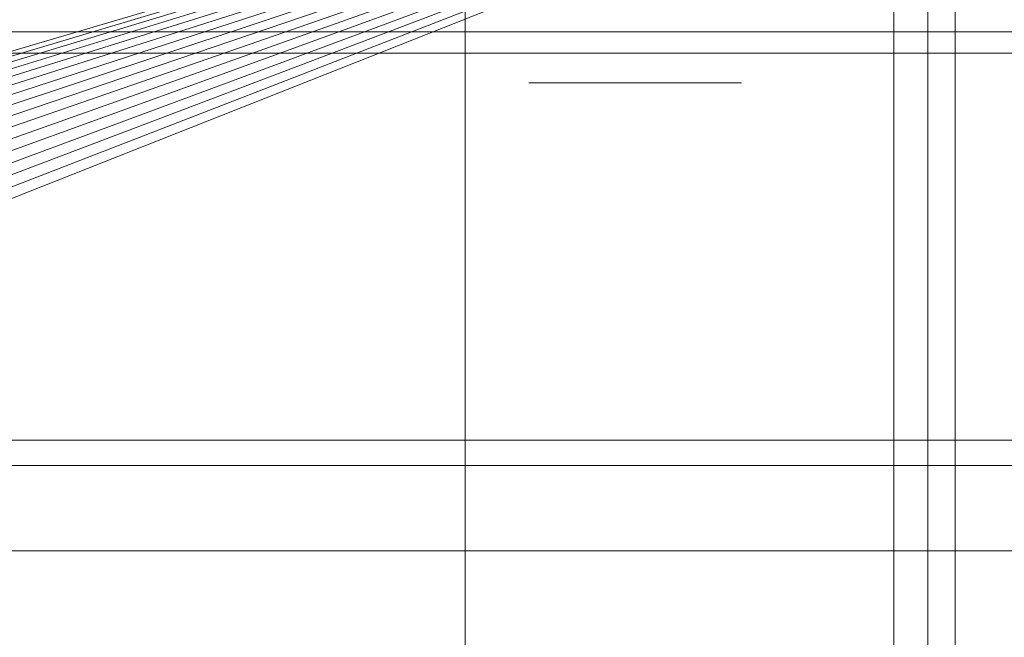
# Model space of a CAD drawing. Header units: millimetres. Extents: x -4395 to 65662, y -65530 to 6847.
# Tile 681 of 1034: x 24178 to 24293, y -18330 to -18258. Entities that reach past the tile are written whole.
import ezdxf

# ---------------------------------------------------------------- set-up
doc = ezdxf.new("R2010")
doc.units = ezdxf.units.MM
for name, color, linetype, lineweight in [('superior_briquetadora', 7, 'Continuous', 0), ('superior_C02', 7, 'Continuous', 0), ('superior_C05', 7, 'Continuous', 0)]:
    doc.layers.add(name, color=color, linetype=linetype, lineweight=lineweight)

msp = doc.modelspace()

# ---------------------------------------------------------------- linework, layer by layer
at = {"layer": 'superior_briquetadora'}
for p, q in [((24052.224, -18298.106), (24350.067, -18210)), ((24054.359, -18298.423), (24350.067, -18210)), ((24350.067, -18210), (24056.454, -18298.947)), ((24350.067, -18210), (24058.487, -18299.675)), ((24350.067, -18210), (24060.438, -18300.598)), ((24350.067, -18210), (24062.29, -18301.708)), ((24350.067, -18210), (24064.024, -18302.994)), ((24350.067, -18210), (24065.624, -18304.444)), ((24350.067, -18210), (24067.074, -18306.043)), ((24350.067, -18210), (24068.36, -18307.777)), ((24350.067, -18210), (24069.47, -18309.629)), ((24350.067, -18210), (24070.393, -18311.581)), ((24350.067, -18210), (24071.12, -18313.614)), ((24350.067, -18210), (24071.645, -18315.708)), ((24350.067, -18210), (24071.962, -18317.844)), ((24350.067, -18210), (24072.067, -18320)), ((24230.067, -18210), (24230.067, -18430)), ((23750.067, -18320), (25950.067, -18320)), ((24150.067, -18320), (25800.067, -18320)), ((24150.067, -18320), (25950.067, -18320))]:
    msp.add_line(p, q, dxfattribs=at)
at = {"layer": 'superior_C02'}
for p, q in [((24280.488, -15750), (24280.488, -20250)), ((24284.488, -20250), (24284.488, -15750)), ((24287.683, -17550), (24287.683, -18450)), ((24379.243, -18307), (23959.241, -18307)), ((23974.144, -18307), (24394.146, -18307)), ((23959.241, -18310), (24379.243, -18310)), ((23974.144, -18310), (24394.146, -18310)), ((24395.04, -18310), (23975.038, -18310))]:
    msp.add_line(p, q, dxfattribs=at)
at = {"layer": 'superior_C05'}
for p, q in [((24160.067, -18259), (24340.067, -18259)), ((24135.067, -18261.5), (24365.067, -18261.5)), ((24237.602, -18265), (24237.571, -18265)), ((24237.664, -18265), (24237.602, -18265)), ((24237.757, -18265), (24237.664, -18265)), ((24237.881, -18265), (24237.757, -18265)), ((24238.035, -18265), (24237.881, -18265)), ((24238.218, -18265), (24238.035, -18265)), ((24238.432, -18265), (24238.218, -18265)), ((24238.674, -18265), (24238.432, -18265)), ((24238.944, -18265), (24238.674, -18265)), ((24239.242, -18265), (24238.944, -18265)), ((24239.567, -18265), (24239.242, -18265)), ((24239.918, -18265), (24239.567, -18265)), ((24240.295, -18265), (24239.918, -18265)), ((24240.695, -18265), (24240.295, -18265)), ((24241.119, -18265), (24240.695, -18265)), ((24241.565, -18265), (24241.119, -18265)), ((24242.033, -18265), (24241.565, -18265)), ((24242.52, -18265), (24242.033, -18265)), ((24243.026, -18265), (24242.52, -18265)), ((24243.55, -18265), (24243.026, -18265)), ((24244.089, -18265), (24243.55, -18265)), ((24244.644, -18265), (24244.089, -18265)), ((24245.212, -18265), (24244.644, -18265)), ((24245.792, -18265), (24245.212, -18265)), ((24246.383, -18265), (24245.792, -18265)), ((24246.983, -18265), (24246.383, -18265)), ((24246.694, -18265), (24246.677, -18265)), ((24246.719, -18265), (24246.694, -18265)), ((24246.753, -18265), (24246.719, -18265)), ((24246.795, -18265), (24246.753, -18265)), ((24246.845, -18265), (24246.795, -18265)), ((24246.903, -18265), (24246.845, -18265)), ((24246.968, -18265), (24246.903, -18265)), ((24247.042, -18265), (24246.968, -18265)), ((24247.591, -18265), (24246.983, -18265)), ((24247.123, -18265), (24247.042, -18265)), ((24247.211, -18265), (24247.123, -18265)), ((24247.307, -18265), (24247.211, -18265)), ((24247.409, -18265), (24247.307, -18265)), ((24247.518, -18265), (24247.409, -18265)), ((24247.634, -18265), (24247.518, -18265)), ((24248.204, -18265), (24247.591, -18265)), ((24247.755, -18265), (24247.634, -18265)), ((24247.882, -18265), (24247.755, -18265)), ((24248.015, -18265), (24247.882, -18265)), ((24248.152, -18265), (24248.015, -18265)), ((24248.295, -18265), (24248.152, -18265)), ((24248.823, -18265), (24248.204, -18265)), ((24248.441, -18265), (24248.295, -18265)), ((24248.592, -18265), (24248.441, -18265)), ((24248.747, -18265), (24248.592, -18265)), ((24248.905, -18265), (24248.747, -18265)), ((24249.444, -18265), (24248.823, -18265)), ((24249.065, -18265), (24248.905, -18265)), ((24249.229, -18265), (24249.065, -18265)), ((24249.394, -18265), (24249.229, -18265)), ((24249.561, -18265), (24249.394, -18265)), ((24250.067, -18265), (24249.444, -18265)), ((24249.729, -18265), (24249.561, -18265)), ((24249.898, -18265), (24249.729, -18265)), ((24250.067, -18265), (24249.898, -18265)), ((24250.067, -18265), (24250.691, -18265)), ((24250.237, -18265), (24250.067, -18265)), ((24250.406, -18265), (24250.237, -18265)), ((24250.574, -18265), (24250.406, -18265)), ((24250.741, -18265), (24250.574, -18265)), ((24250.691, -18265), (24251.312, -18265)), ((24250.906, -18265), (24250.741, -18265)), ((24251.07, -18265), (24250.906, -18265)), ((24251.23, -18265), (24251.07, -18265)), ((24251.388, -18265), (24251.23, -18265)), ((24251.312, -18265), (24251.931, -18265)), ((24251.543, -18265), (24251.388, -18265)), ((24251.694, -18265), (24251.543, -18265)), ((24251.84, -18265), (24251.694, -18265)), ((24251.983, -18265), (24251.84, -18265)), ((24251.931, -18265), (24252.544, -18265)), ((24252.12, -18265), (24251.983, -18265)), ((24252.253, -18265), (24252.12, -18265)), ((24252.38, -18265), (24252.253, -18265)), ((24252.501, -18265), (24252.38, -18265)), ((24252.617, -18265), (24252.501, -18265)), ((24252.544, -18265), (24253.152, -18265)), ((24252.726, -18265), (24252.617, -18265)), ((24252.828, -18265), (24252.726, -18265)), ((24252.924, -18265), (24252.828, -18265)), ((24253.012, -18265), (24252.924, -18265)), ((24253.093, -18265), (24253.012, -18265)), ((24253.167, -18265), (24253.093, -18265)), ((24253.152, -18265), (24253.752, -18265)), ((24253.232, -18265), (24253.167, -18265)), ((24253.29, -18265), (24253.232, -18265)), ((24253.34, -18265), (24253.29, -18265)), ((24253.382, -18265), (24253.34, -18265)), ((24253.416, -18265), (24253.382, -18265)), ((24253.441, -18265), (24253.416, -18265)), ((24253.458, -18265), (24253.441, -18265)), ((24253.752, -18265), (24254.343, -18265)), ((24254.343, -18265), (24254.923, -18265)), ((24254.923, -18265), (24255.491, -18265)), ((24255.491, -18265), (24256.046, -18265)), ((24256.046, -18265), (24256.585, -18265)), ((24256.585, -18265), (24257.109, -18265)), ((24257.109, -18265), (24257.615, -18265)), ((24257.615, -18265), (24258.102, -18265)), ((24258.102, -18265), (24258.57, -18265)), ((24258.57, -18265), (24259.016, -18265)), ((24259.016, -18265), (24259.44, -18265)), ((24259.44, -18265), (24259.84, -18265)), ((24259.84, -18265), (24260.217, -18265)), ((24260.217, -18265), (24260.568, -18265)), ((24260.568, -18265), (24260.893, -18265)), ((24260.893, -18265), (24261.191, -18265)), ((24261.191, -18265), (24261.461, -18265)), ((24261.461, -18265), (24261.703, -18265)), ((24261.703, -18265), (24261.917, -18265)), ((24261.917, -18265), (24262.1, -18265)), ((24262.1, -18265), (24262.254, -18265)), ((24262.254, -18265), (24262.378, -18265)), ((24262.378, -18265), (24262.47, -18265)), ((24262.47, -18265), (24262.533, -18265)), ((24262.533, -18265), (24262.564, -18265))]:
    msp.add_line(p, q, dxfattribs=at)

doc.saveas('drawing.dxf')
